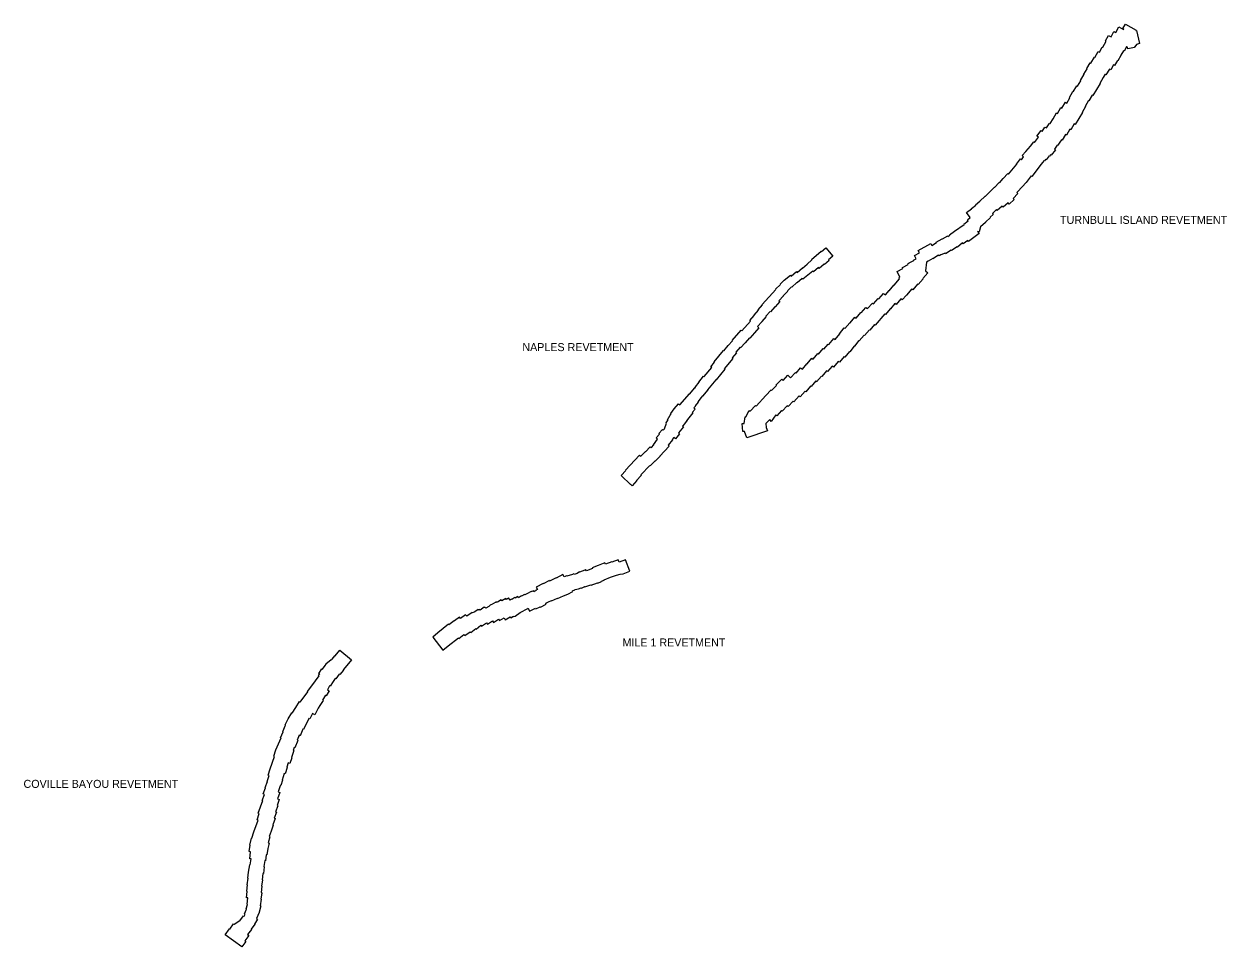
# Model space of a CAD drawing. Extents: x 2650582 to 3923188, y 277893 to 989177.
# Drawn here: x 3136734 to 3160777, y 906358 to 924803 of the extents above; entities that cross this region are included whole.
import ezdxf

# ---------------------------------------------------------------- set-up
doc = ezdxf.new("R2010")
doc.units = 0
doc.layers.add('Level 3', color=7, linetype='Continuous')

msp = doc.modelspace()

# ---------------------------------------------------------------- linework, layer by layer
at = {"layer": 'Level 3'}
for points in [[(3158462, 924549), (3158518, 924651), (3158525, 924647), (3158526, 924649), (3158553, 924633), (3158618, 924746), (3158710, 924693)], [(3158710, 924693), (3158714, 924701), (3158696, 924712), (3158748, 924803), (3158963, 924683), (3158957, 924672), (3158968, 924674), (3159026, 924414), (3158968, 924396), (3158938, 924345), (3158927, 924351), (3158930, 924334), (3158795, 924307), (3158787, 924343)], [(3157301, 922911), (3157304, 922909), (3157372, 923027), (3157389, 923018), (3157459, 923134), (3157479, 923122), (3157549, 923241), (3157578, 923224), (3157639, 923329), (3157628, 923335), (3157699, 923454), (3157704, 923451), (3157775, 923569), (3157791, 923560), (3157856, 923671), (3157851, 923674), (3157923, 923799), (3157919, 923801), (3157981, 923909), (3157975, 923912), (3158044, 924030), (3158058, 924023), (3158128, 924140), (3158137, 924134), (3158206, 924252), (3158228, 924240), (3158286, 924342), (3158294, 924338), (3158361, 924458), (3158350, 924464), (3158411, 924576), (3158462, 924549)], [(3158787, 924343), (3158777, 924349), (3158769, 924345), (3158721, 924262), (3158708, 924269), (3158656, 924179), (3158659, 924177), (3158597, 924070), (3158586, 924076), (3158529, 923977), (3158509, 923988), (3158453, 923890), (3158431, 923902), (3158358, 923789), (3158344, 923798), (3158301, 923732)], [(3158301, 923732), (3158233, 923617), (3158240, 923613), (3158170, 923495), (3158167, 923497), (3158096, 923376), (3158083, 923384), (3158016, 923270), (3158009, 923274), (3157941, 923158), (3157949, 923154), (3157883, 923038), (3157888, 923035), (3157818, 922916), (3157815, 922918), (3157741, 922798), (3157725, 922807), (3157656, 922690), (3157639, 922699)], [(3156711, 922147), (3156681, 922177), (3156760, 922255), (3156757, 922258), (3156848, 922363), (3156853, 922360), (3156919, 922448), (3156932, 922438), (3157007, 922539), (3156977, 922562), (3157061, 922674), (3157085, 922656), (3157139, 922744), (3157168, 922726), (3157221, 922809), (3157223, 922808), (3157233, 922823), (3157244, 922816), (3157301, 922911)], [(3157639, 922699), (3157570, 922585), (3157552, 922595), (3157484, 922480), (3157467, 922491), (3157393, 922377), (3157386, 922382), (3157332, 922303), (3157349, 922290), (3157264, 922179), (3157247, 922192), (3157228, 922163), (3157224, 922166), (3157165, 922087), (3157152, 922097), (3157131, 922067), (3157121, 922074), (3157087, 922036), (3157037, 921968), (3157036, 921969), (3156965, 921870), (3156880, 921758), (3156864, 921770), (3156761, 921639), (3156600, 921453), (3156597, 921455), (3156577, 921433)], [(3155645, 920937), (3155570, 921035), (3155670, 921112), (3155668, 921114), (3155756, 921186), (3155753, 921190), (3155839, 921264), (3155941, 921360), (3155942, 921358), (3156128, 921541), (3156133, 921536), (3156227, 921634), (3156228, 921632), (3156302, 921713), (3156301, 921715), (3156394, 921819), (3156410, 921805), (3156578, 922000), (3156571, 922005), (3156650, 922106), (3156671, 922091), (3156711, 922147)], [(3156577, 921433), (3156595, 921415), (3156504, 921319), (3156527, 921296), (3156425, 921201), (3156401, 921227), (3156302, 921141), (3156282, 921162), (3156183, 921077), (3156169, 921094)], [(3156169, 921094), (3156090, 921018), (3156106, 920999), (3156043, 920945), (3156051, 920936), (3155948, 920844), (3155954, 920837), (3155851, 920747)], [(3154564, 920110), (3154529, 920175), (3154629, 920231), (3154606, 920279), (3154861, 920418), (3154880, 920380), (3154971, 920434), (3154967, 920442), (3155087, 920511), (3155089, 920507), (3155195, 920568), (3155201, 920555), (3155236, 920581), (3155230, 920588), (3155329, 920661), (3155522, 920794), (3155515, 920803), (3155602, 920873), (3155591, 920888), (3155645, 920937)], [(3155851, 920747), (3155823, 920650), (3155792, 920659), (3155824, 920618), (3155610, 920458), (3155598, 920475), (3155505, 920407)], [(3155505, 920407), (3155489, 920428), (3155390, 920342), (3155383, 920350), (3155273, 920274), (3155266, 920286), (3155151, 920212), (3155145, 920222), (3155059, 920190), (3155025, 920167), (3155014, 920183), (3154899, 920112), (3154895, 920118), (3154805, 920063)], [(3150806, 918379), (3150810, 918376), (3150892, 918472), (3150888, 918475), (3151068, 918682), (3151079, 918672), (3151254, 918867), (3151243, 918878), (3151329, 918978), (3151324, 918983), (3151415, 919085), (3151408, 919092), (3151496, 919192), (3151488, 919199), (3151762, 919497), (3151756, 919503), (3151853, 919600), (3151847, 919606), (3151927, 919681), (3152051, 919786), (3152068, 919767), (3152173, 919855), (3152187, 919840), (3152291, 919930), (3152296, 919925), (3152387, 920002), (3152384, 920005), (3152482, 920088), (3152473, 920099), (3152668, 920263), (3152670, 920260), (3152758, 920332), (3152900, 920163), (3152814, 920091), (3152826, 920077), (3152732, 919996), (3152727, 920002), (3152626, 919920), (3152613, 919936), (3152511, 919852), (3152500, 919865), (3152301, 919701), (3152287, 919715), (3152185, 919628), (3152179, 919634), (3152081, 919547), (3152076, 919553), (3151992, 919473), (3152000, 919465), (3151907, 919373), (3151911, 919369), (3151823, 919271), (3151841, 919255), (3151747, 919150), (3151743, 919153), (3151653, 919054), (3151648, 919058), (3151560, 918963), (3151567, 918956), (3151477, 918856), (3151481, 918853), (3151392, 918755), (3151419, 918729), (3151333, 918632), (3151336, 918629), (3151242, 918522), (3151233, 918529), (3151150, 918430), (3151144, 918434), (3151056, 918333), (3151046, 918342), (3150961, 918244), (3150975, 918232)], [(3154805, 920063), (3154806, 920061), (3154773, 920043), (3154750, 919868), (3154796, 919831), (3154701, 919718), (3154708, 919713), (3154607, 919595), (3154592, 919606), (3154499, 919493), (3154480, 919509), (3154372, 919384), (3154369, 919387), (3154288, 919289), (3154261, 919309), (3154168, 919198), (3154140, 919218), (3154051, 919112), (3154048, 919114), (3153951, 918999), (3153938, 919009), (3153746, 918787), (3153732, 918796), (3153636, 918684), (3153630, 918691), (3153533, 918578), (3153523, 918586), (3153427, 918470), (3153418, 918477)], [(3154240, 919743), (3154186, 919858), (3154300, 919914), (3154289, 919937), (3154403, 920000), (3154397, 920011), (3154425, 920025), (3154424, 920029), (3154515, 920079), (3154513, 920084), (3154564, 920110)], [(3153141, 918719), (3153237, 918834), (3153244, 918828), (3153339, 918943), (3153363, 918925), (3153458, 919035), (3153467, 919029), (3153561, 919140), (3153594, 919115), (3153689, 919226), (3153713, 919209), (3153807, 919320), (3153819, 919310), (3153910, 919420), (3153951, 919388), (3154024, 919475), (3154027, 919473), (3154121, 919585), (3154127, 919581), (3154235, 919713), (3154223, 919723), (3154240, 919743)], [(3153418, 918477), (3153333, 918364), (3153329, 918367), (3153236, 918252), (3153233, 918255), (3153139, 918144), (3153125, 918155), (3153032, 918044), (3153007, 918060), (3152912, 917946), (3152885, 917968), (3152792, 917857), (3152774, 917871), (3152682, 917759), (3152670, 917768), (3152576, 917655), (3152559, 917669), (3152463, 917558), (3152456, 917565), (3152359, 917454), (3152347, 917464), (3152249, 917355), (3152229, 917372), (3152121, 917253), (3152109, 917264), (3152009, 917157), (3151989, 917174), (3151889, 917068), (3151876, 917081), (3151777, 916974), (3151757, 916993), (3151668, 916857), (3151637, 916898), (3151563, 916816), (3151570, 916739), (3151591, 916670), (3151182, 916533), (3151135, 916662), (3151098, 916661), (3151085, 916817), (3151127, 916819), (3151150, 916950), (3151158, 916950), (3151229, 917077), (3151247, 917067), (3151352, 917179), (3151364, 917168), (3151560, 917376), (3151557, 917379), (3151664, 917490), (3151676, 917478), (3151774, 917581), (3151768, 917589), (3151880, 917707), (3151908, 917681), (3151998, 917782), (3152056, 917729), (3152153, 917836), (3152165, 917824), (3152256, 917933), (3152291, 917902), (3152382, 918015), (3152387, 918011), (3152482, 918123), (3152504, 918102), (3152600, 918218), (3152611, 918207), (3152706, 918320), (3152720, 918305), (3152804, 918408), (3152818, 918397), (3152918, 918520), (3152949, 918496), (3153042, 918609), (3153035, 918614), (3153129, 918728), (3153141, 918719)], [(3150037, 917407), (3150138, 917531), (3150141, 917528), (3150156, 917546), (3150152, 917549), (3150226, 917644), (3150224, 917645), (3150317, 917763), (3150325, 917757), (3150479, 917939), (3150464, 917952), (3150537, 918044), (3150525, 918054), (3150715, 918276), (3150718, 918273), (3150806, 918379)], [(3150975, 918232), (3150889, 918130), (3150902, 918117), (3150729, 917913), (3150742, 917902), (3150565, 917691), (3150562, 917694), (3150394, 917495), (3150400, 917489), (3150294, 917363), (3150289, 917366), (3150266, 917337)], [(3149538, 916711), (3149577, 916829), (3149566, 916838), (3149607, 916889), (3149598, 916893), (3149645, 916987), (3149668, 917013), (3149664, 917016), (3149728, 917115), (3149816, 917214), (3149838, 917194), (3150034, 917410), (3150037, 917407)], [(3150266, 917337), (3150201, 917252), (3150210, 917243), (3150145, 917172), (3150152, 917166), (3150123, 917130), (3150149, 917105), (3150091, 917039), (3150098, 917033), (3150018, 916932), (3150021, 916930), (3149975, 916872), (3149978, 916870), (3149938, 916824), (3149942, 916820), (3149896, 916767), (3149915, 916750), (3149814, 916632), (3149837, 916611), (3149757, 916512), (3149722, 916541)], [(3149722, 916541), (3149689, 916499), (3149695, 916494), (3149605, 916386), (3149626, 916365), (3149439, 916166), (3149442, 916162), (3149347, 916065), (3149343, 916069), (3149249, 915973), (3149240, 915982)], [(3149278, 916341), (3149319, 916391), (3149313, 916395), (3149398, 916503), (3149366, 916535), (3149433, 916605), (3149420, 916618), (3149495, 916697), (3149510, 916683), (3149538, 916711)], [(3149036, 916187), (3149060, 916164), (3149152, 916260), (3149158, 916254), (3149250, 916350), (3149269, 916331), (3149278, 916341)], [(3148677, 915773), (3148671, 915778), (3148763, 915877), (3148753, 915886), (3149036, 916187)], [(3149240, 915982), (3149064, 915790), (3149071, 915783), (3148978, 915683), (3148983, 915679), (3148886, 915575), (3148856, 915604), (3148853, 915602), (3148674, 915771), (3148677, 915773)], [(3147750, 913500), (3147818, 913514), (3147871, 913535), (3147877, 913525), (3147931, 913557), (3147939, 913561), (3147942, 913554), (3148064, 913598), (3148068, 913590), (3148195, 913637), (3148200, 913627), (3148276, 913663), (3148274, 913668), (3148328, 913690), (3148326, 913697), (3148457, 913750), (3148574, 913791), (3148576, 913785), (3148646, 913809), (3148646, 913806), (3148708, 913818), (3148710, 913814), (3148841, 913865), (3148754, 914095), (3148627, 914050), (3148610, 914093), (3148483, 914049), (3148482, 914052), (3148354, 914007), (3148343, 914035), (3148206, 913984), (3148208, 913978), (3148089, 913934), (3148095, 913920), (3147973, 913877), (3147965, 913896), (3147960, 913895), (3147958, 913898), (3147943, 913889), (3147838, 913851), (3147837, 913854), (3147788, 913823), (3147729, 913803), (3147721, 913814), (3147699, 913801), (3147585, 913765), (3147580, 913776), (3147527, 913758)], [(3147527, 913758), (3147504, 913801), (3147369, 913730), (3147367, 913733), (3147239, 913669), (3147234, 913679), (3147110, 913616), (3147108, 913620), (3146970, 913550)], [(3146796, 913424), (3146741, 913393), (3146737, 913401), (3146677, 913368), (3146675, 913372), (3146615, 913336), (3146601, 913360), (3146549, 913331), (3146545, 913339), (3146481, 913301), (3146479, 913306), (3146451, 913290)], [(3146970, 913550), (3146995, 913501), (3146965, 913485), (3146969, 913479), (3146946, 913467), (3146926, 913457), (3146914, 913478), (3146873, 913454), (3146869, 913460), (3146798, 913421), (3146796, 913424)], [(3147163, 913226), (3147215, 913253), (3147278, 913279), (3147279, 913276), (3147398, 913327), (3147399, 913323), (3147516, 913372), (3147514, 913375), (3147601, 913409), (3147705, 913462), (3147699, 913473), (3147743, 913498), (3147744, 913497), (3147750, 913500)], [(3146451, 913290), (3146415, 913332), (3146398, 913317), (3146375, 913303), (3146363, 913322), (3146283, 913277), (3146273, 913293), (3146194, 913249), (3146187, 913257), (3146169, 913242), (3146164, 913249), (3146072, 913192), (3146065, 913199), (3146023, 913163), (3145962, 913126), (3145944, 913151), (3145933, 913144), (3145931, 913147), (3145847, 913088), (3145839, 913100), (3145820, 913087), (3145808, 913103), (3145744, 913057), (3145744, 913058), (3145699, 913033), (3145690, 913044), (3145586, 912966), (3145560, 912997), (3145460, 912920), (3145435, 912951), (3145335, 912874), (3145332, 912878), (3145227, 912796), (3145217, 912807), (3145004, 912638), (3145007, 912633), (3144903, 912551)], [(3146808, 913126), (3146839, 913067), (3146954, 913127), (3146961, 913113), (3147048, 913156), (3147054, 913148), (3147172, 913209), (3147163, 913226)], [(3144903, 912551), (3145106, 912292), (3145212, 912375), (3145213, 912374), (3145416, 912535), (3145426, 912523), (3145527, 912603), (3145546, 912579), (3145648, 912656), (3145661, 912642), (3145763, 912722), (3145772, 912712), (3145866, 912787), (3145879, 912769), (3145976, 912838), (3145998, 912807), (3146100, 912874), (3146119, 912845), (3146216, 912907), (3146234, 912879), (3146331, 912935), (3146352, 912897), (3146453, 912952), (3146463, 912936), (3146515, 912967)], [(3146515, 912967), (3146519, 912960), (3146548, 912970), (3146653, 913043), (3146805, 913125), (3146808, 913126)], [(3142643, 911814), (3142626, 911826), (3142686, 911915), (3142699, 911907), (3142755, 911982), (3142773, 912008), (3142765, 912018), (3142869, 912105), (3142876, 912096), (3142890, 912108), (3142948, 912179), (3142955, 912174), (3143047, 912286), (3143281, 912095)], [(3143281, 912095), (3143188, 911980), (3143182, 911985), (3143111, 911895), (3143117, 911890), (3143044, 911802), (3143033, 911812), (3142966, 911714), (3142949, 911725), (3142909, 911665), (3142913, 911663), (3142854, 911570), (3142840, 911579), (3142798, 911497), (3142832, 911477)], [(3141554, 909541), (3141598, 909661), (3141592, 909664), (3141633, 909785), (3141612, 909793), (3141656, 909915), (3141653, 909916), (3141742, 910167), (3141726, 910173), (3141768, 910297), (3141873, 910534), (3141862, 910540), (3141912, 910659), (3141907, 910662), (3141961, 910792), (3141953, 910796), (3142011, 910919), (3142085, 911039), (3142095, 911032), (3142168, 911142), (3142163, 911144), (3142242, 911260), (3142255, 911252), (3142404, 911457), (3142398, 911461), (3142484, 911576), (3142487, 911573), (3142630, 911775), (3142620, 911783), (3142643, 911814)], [(3142832, 911477), (3142774, 911379), (3142761, 911387), (3142702, 911290), (3142709, 911285), (3142648, 911183), (3142645, 911185), (3142613, 911130)], [(3142613, 911130), (3142615, 911129), (3142545, 910997), (3142501, 911021), (3142443, 910916), (3142428, 910924), (3142319, 910703), (3142309, 910708), (3142255, 910579), (3142233, 910587), (3142194, 910490), (3142208, 910485), (3142149, 910339), (3142133, 910345)], [(3142133, 910345), (3142110, 910287), (3142127, 910281), (3142078, 910143), (3142089, 910139), (3142044, 910024), (3142014, 910035), (3141984, 909950), (3141994, 909946), (3141952, 909818), (3141936, 909822), (3141892, 909693), (3141902, 909689), (3141865, 909581), (3141854, 909586), (3141851, 909577)], [(3141851, 909577), (3141852, 909576), (3141810, 909456), (3141844, 909443), (3141799, 909321), (3141834, 909307), (3141790, 909187), (3141805, 909181), (3141761, 909057), (3141779, 909049), (3141734, 908930), (3141752, 908922), (3141708, 908797), (3141716, 908794), (3141675, 908671), (3141670, 908673), (3141632, 908562), (3141648, 908556), (3141613, 908436), (3141631, 908431), (3141606, 908323), (3141609, 908322), (3141585, 908198), (3141574, 908199), (3141558, 908082), (3141545, 908084), (3141529, 907963), (3141536, 907962), (3141519, 907826), (3141508, 907828), (3141492, 907702), (3141497, 907701), (3141482, 907573), (3141488, 907572), (3141473, 907443), (3141484, 907441), (3141467, 907312), (3141470, 907312), (3141456, 907181), (3141468, 907177), (3141431, 907050), (3141433, 907049), (3141383, 906929), (3141403, 906916), (3141342, 906812), (3141344, 906810), (3141272, 906714), (3141279, 906708), (3141201, 906605), (3141226, 906586), (3141149, 906482), (3141166, 906469), (3141084, 906358), (3140754, 906601), (3140841, 906719), (3140846, 906715), (3140923, 906817), (3140930, 906811), (3141045, 906887), (3141049, 906882), (3141123, 906980), (3141133, 906973), (3141155, 907011), (3141143, 907018), (3141183, 907114), (3141170, 907119), (3141197, 907209), (3141190, 907210), (3141207, 907336), (3141180, 907340), (3141196, 907469), (3141185, 907470), (3141201, 907600), (3141191, 907602), (3141210, 907730), (3141207, 907730), (3141222, 907849), (3141246, 907999), (3141256, 907997), (3141273, 908118), (3141247, 908121), (3141263, 908258), (3141235, 908262), (3141255, 908393), (3141247, 908395), (3141280, 908533), (3141284, 908532), (3141326, 908659), (3141412, 908891), (3141390, 908900), (3141432, 909027), (3141415, 909034), (3141460, 909157), (3141458, 909158), (3141505, 909282), (3141494, 909286), (3141541, 909407), (3141515, 909417), (3141560, 909538), (3141554, 909541)]]:
    msp.add_lwpolyline(points, dxfattribs=at)

# ---------------------------------------------------------------- texts
for s, p in [('TURNBULL ISLAND REVETMENT', (3157441, 920809)), ('NAPLES REVETMENT', (3146694, 918266)), ('MILE 1 REVETMENT', (3148695, 912363)), ('COVILLE BAYOU REVETMENT', (3136723, 909537))]:
    msp.add_text(s, height=160, dxfattribs=at).set_placement(p)

doc.saveas('drawing.dxf')
